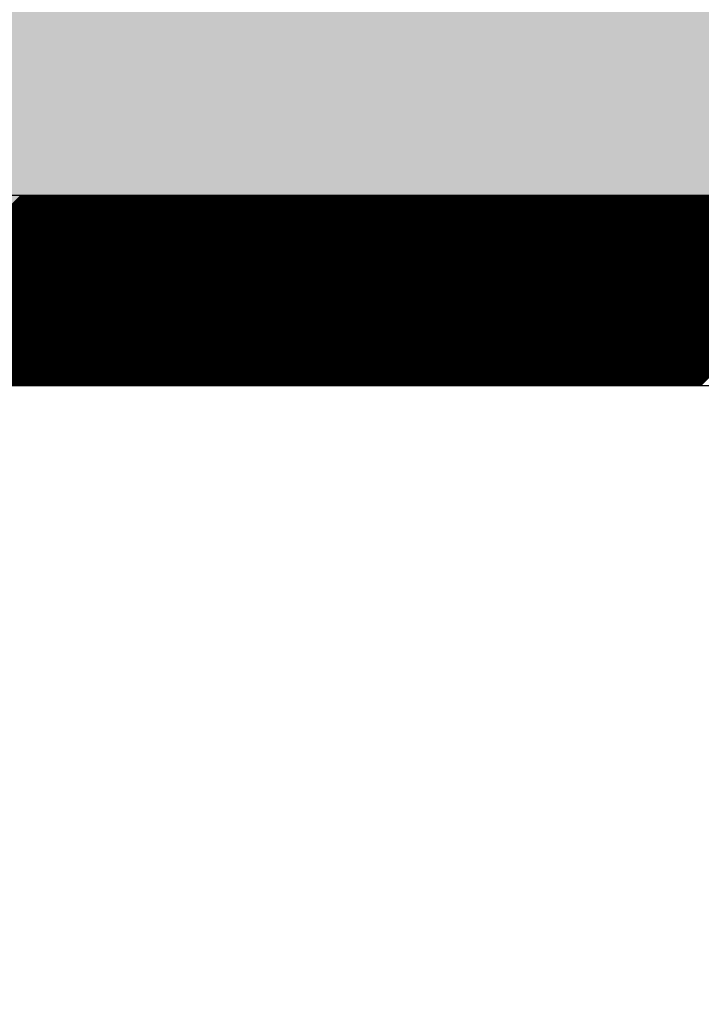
# Model space of a CAD drawing. Extents: x 3940905 to 4145695, y 925352 to 1109797.
# Tile 483 of 656: x 4007569 to 4007658, y 1099017 to 1099146. Entities that reach past the tile are written whole.
import ezdxf

# ---------------------------------------------------------------- set-up
doc = ezdxf.new("R2010")
doc.units = 0
doc.header["$LTSCALE"] = 750
doc.header["$MEASUREMENT"] = 0
doc.layers.get('0').update_dxf_attribs({"linetype": 'CONTINUOUS', "lineweight": 0})
doc.layers.add('CKD Equipments', color=252, linetype='CONTINUOUS', lineweight=0)
doc.layers.add('COLUMN', color=1, linetype='CONTINUOUS', lineweight=9)

# ---------------------------------------------------------------- blocks, each defined once
blk = doc.blocks.new('COLUMN')
at = {"layer": 'COLUMN'}
h = blk.add_hatch(color=1, dxfattribs=at)
h.dxf.hatch_style = 1
h.paths.add_polyline_path([(2683498.96, 965771.06), (2684447.96, 965771.06), (2684447.96, 965331.06), (2683498.96, 965331.06)])
h.paths.add_polyline_path([(2684237.96, 970191.06), (2683498.96, 970191.06), (2683498.96, 969191.06), (2684237.96, 969191.06)])
h.paths.add_polyline_path([(2687442.96, 969266.06), (2687037.96, 969266.06), (2687037.96, 970031.06), (2687442.96, 970031.06)])
h.paths.add_polyline_path([(2687107.96, 972041.45), (2687643.96, 972041.45), (2687643.96, 971756.06), (2687107.96, 971756.06)])
h.paths.add_polyline_path([(2683498.96, 973491.06), (2684407.96, 973491.06), (2684407.96, 973041.06), (2683498.96, 973041.06)])
h.paths.add_polyline_path([(2683648.96, 975761.06), (2683977.96, 975761.06), (2683977.96, 975211.06), (2683648.96, 975211.06)])
h.paths.add_polyline_path([(2686977.96, 975811.06), (2687727.96, 975811.06), (2687727.96, 975476.06), (2686977.96, 975476.06)])
h.paths.add_polyline_path([(2689868.96, 975851.06), (2689027.96, 975851.06), (2689027.96, 975556.06), (2689868.96, 975556.06)])
h.paths.add_polyline_path([(2686977.96, 973346.06), (2687643.96, 973346.06), (2687643.96, 973116.06), (2686977.96, 973116.06)])
h.paths.add_polyline_path([(2683823.96, 977646.06), (2684028.96, 977646.06), (2684028.96, 977211.06), (2683823.96, 977211.06)])
h.paths.add_polyline_path([(2683823.96, 979911.06), (2684103.96, 979911.06), (2684103.96, 980241.06), (2683823.96, 980241.06)])
h.paths.add_polyline_path([(2687803.96, 979891.06), (2688003.96, 979891.06), (2688003.96, 980241.06), (2687803.96, 980241.06)])
h.paths.add_polyline_path([(2691583.96, 979836.06), (2692013.96, 979836.06), (2692013.96, 980241.06), (2691583.96, 980241.06)])
h.paths.add_polyline_path([(2691695.96, 977346.06), (2692013.96, 977346.06), (2692013.96, 976786.06), (2691695.96, 976786.06)])
h.paths.add_polyline_path([(2687442.96, 965841.06), (2686812.96, 965841.06), (2686812.96, 965401.06), (2687442.96, 965401.06)])
h.paths.add_polyline_path([(2687467.96, 963421.06), (2686702.96, 963421.06), (2686702.96, 962976.06), (2687467.96, 962976.06)])
h.paths.add_polyline_path([(2684167.96, 963191.06), (2683398.96, 963191.06), (2683398.96, 962446.06), (2684167.96, 962446.06)])
h.paths.add_polyline_path([(2684447.96, 958916.06), (2683398.96, 958916.06), (2683398.96, 959356.06), (2684447.96, 959356.06)])
h.paths.add_polyline_path([(2684447.96, 957356.06), (2683413.96, 957356.06), (2683413.96, 956916.06), (2684447.96, 956916.06)])
h.paths.add_polyline_path([(2687457.96, 957436.06), (2686707.96, 957436.06), (2686707.96, 956996.06), (2687457.96, 956996.06)])
h.paths.add_polyline_path([(2687452.96, 959516.06), (2686692.96, 959516.06), (2686692.96, 959086.06), (2687452.96, 959086.06)])
h.paths.add_polyline_path([(2683413.96, 953326.06), (2684312.96, 953326.06), (2684312.96, 953776.06), (2683413.96, 953776.06)])
h.paths.add_polyline_path([(2683293.96, 952396.06), (2683767.96, 952396.06), (2683767.96, 951976.06), (2683293.96, 951976.06)])
h.paths.add_polyline_path([(2682463.96, 977841.06), (2681833.96, 977841.06), (2681833.96, 977051.06), (2682463.96, 977051.06)])
at = {"color": 2}
blk.add_lwpolyline([(2682463.96, 977841.06), (2681833.96, 977841.06), (2681833.96, 977051.06), (2682463.96, 977051.06)], close=True, dxfattribs=at)
at = {"layer": 'COLUMN', "color": 1}
blk.add_lwpolyline([(2682463.96, 977841.06), (2681833.96, 977841.06), (2681833.96, 977051.06), (2682463.96, 977051.06)], close=True, dxfattribs=at)

msp = doc.modelspace()

# ---------------------------------------------------------------- linework, layer by layer
at = {"layer": 'CKD Equipments', "lineweight": -2, "ltscale": 0.2}
for p, q in [((4007876.17, 1099123.33), (4007211.17, 1099123.33)), ((4007876.17, 1099123.33), (4007211.17, 1099123.33)), ((4007851.17, 1099098.33), (4007236.17, 1099098.33))]:
    msp.add_line(p, q, dxfattribs=at)
at = {"layer": 'CKD Equipments', "color": 43, "linetype": 'Continuous', "lineweight": -2, "ltscale": 0.2}
for p, q in [((4007544.17, 1099098.33), (4007569.17, 1099123.33)), ((4007544.35, 1099098.33), (4007569.35, 1099123.33)), ((4007544.52, 1099098.33), (4007569.52, 1099123.33)), ((4007544.7, 1099098.33), (4007569.7, 1099123.33)), ((4007544.88, 1099098.33), (4007569.88, 1099123.33)), ((4007545.05, 1099098.33), (4007570.05, 1099123.33)), ((4007545.23, 1099098.33), (4007570.23, 1099123.33)), ((4007545.41, 1099098.33), (4007570.41, 1099123.33)), ((4007545.58, 1099098.33), (4007570.58, 1099123.33)), ((4007545.76, 1099098.33), (4007570.76, 1099123.33)), ((4007545.94, 1099098.33), (4007570.94, 1099123.33)), ((4007546.11, 1099098.33), (4007571.11, 1099123.33)), ((4007546.29, 1099098.33), (4007571.29, 1099123.33)), ((4007546.47, 1099098.33), (4007571.47, 1099123.33)), ((4007546.64, 1099098.33), (4007571.64, 1099123.33)), ((4007546.82, 1099098.33), (4007571.82, 1099123.33)), ((4007547, 1099098.33), (4007572, 1099123.33)), ((4007547.17, 1099098.33), (4007572.17, 1099123.33)), ((4007547.35, 1099098.33), (4007572.35, 1099123.33)), ((4007547.53, 1099098.33), (4007572.53, 1099123.33)), ((4007547.7, 1099098.33), (4007572.7, 1099123.33)), ((4007547.88, 1099098.33), (4007572.88, 1099123.33)), ((4007548.06, 1099098.33), (4007573.06, 1099123.33)), ((4007548.23, 1099098.33), (4007573.23, 1099123.33)), ((4007548.41, 1099098.33), (4007573.41, 1099123.33)), ((4007548.59, 1099098.33), (4007573.59, 1099123.33)), ((4007548.76, 1099098.33), (4007573.76, 1099123.33)), ((4007548.94, 1099098.33), (4007573.94, 1099123.33)), ((4007549.12, 1099098.33), (4007574.12, 1099123.33)), ((4007549.3, 1099098.33), (4007574.3, 1099123.33)), ((4007549.47, 1099098.33), (4007574.47, 1099123.33)), ((4007549.65, 1099098.33), (4007574.65, 1099123.33)), ((4007549.83, 1099098.33), (4007574.83, 1099123.33)), ((4007550, 1099098.33), (4007575, 1099123.33)), ((4007550.18, 1099098.33), (4007575.18, 1099123.33)), ((4007550.36, 1099098.33), (4007575.36, 1099123.33)), ((4007550.53, 1099098.33), (4007575.53, 1099123.33)), ((4007550.71, 1099098.33), (4007575.71, 1099123.33)), ((4007550.89, 1099098.33), (4007575.89, 1099123.33)), ((4007551.06, 1099098.33), (4007576.06, 1099123.33)), ((4007551.24, 1099098.33), (4007576.24, 1099123.33)), ((4007551.42, 1099098.33), (4007576.42, 1099123.33)), ((4007551.59, 1099098.33), (4007576.59, 1099123.33)), ((4007551.77, 1099098.33), (4007576.77, 1099123.33)), ((4007551.95, 1099098.33), (4007576.95, 1099123.33)), ((4007552.12, 1099098.33), (4007577.12, 1099123.33)), ((4007552.3, 1099098.33), (4007577.3, 1099123.33)), ((4007552.48, 1099098.33), (4007577.48, 1099123.33)), ((4007552.65, 1099098.33), (4007577.65, 1099123.33)), ((4007552.83, 1099098.33), (4007577.83, 1099123.33)), ((4007553.01, 1099098.33), (4007578.01, 1099123.33)), ((4007553.18, 1099098.33), (4007578.18, 1099123.33)), ((4007553.36, 1099098.33), (4007578.36, 1099123.33)), ((4007553.54, 1099098.33), (4007578.54, 1099123.33)), ((4007553.71, 1099098.33), (4007578.71, 1099123.33)), ((4007553.89, 1099098.33), (4007578.89, 1099123.33)), ((4007554.07, 1099098.33), (4007579.07, 1099123.33)), ((4007554.24, 1099098.33), (4007579.24, 1099123.33)), ((4007554.42, 1099098.33), (4007579.42, 1099123.33)), ((4007554.6, 1099098.33), (4007579.6, 1099123.33)), ((4007554.78, 1099098.33), (4007579.78, 1099123.33)), ((4007554.95, 1099098.33), (4007579.95, 1099123.33)), ((4007555.13, 1099098.33), (4007580.13, 1099123.33)), ((4007555.31, 1099098.33), (4007580.31, 1099123.33)), ((4007555.48, 1099098.33), (4007580.48, 1099123.33)), ((4007555.66, 1099098.33), (4007580.66, 1099123.33)), ((4007555.84, 1099098.33), (4007580.84, 1099123.33)), ((4007556.01, 1099098.33), (4007581.01, 1099123.33)), ((4007556.19, 1099098.33), (4007581.19, 1099123.33)), ((4007556.37, 1099098.33), (4007581.37, 1099123.33)), ((4007556.54, 1099098.33), (4007581.54, 1099123.33)), ((4007556.72, 1099098.33), (4007581.72, 1099123.33)), ((4007556.9, 1099098.33), (4007581.9, 1099123.33)), ((4007557.07, 1099098.33), (4007582.07, 1099123.33)), ((4007557.25, 1099098.33), (4007582.25, 1099123.33)), ((4007557.43, 1099098.33), (4007582.43, 1099123.33)), ((4007557.6, 1099098.33), (4007582.6, 1099123.33)), ((4007557.78, 1099098.33), (4007582.78, 1099123.33)), ((4007557.96, 1099098.33), (4007582.96, 1099123.33)), ((4007558.13, 1099098.33), (4007583.13, 1099123.33)), ((4007558.31, 1099098.33), (4007583.31, 1099123.33)), ((4007558.49, 1099098.33), (4007583.49, 1099123.33)), ((4007558.66, 1099098.33), (4007583.66, 1099123.33)), ((4007558.84, 1099098.33), (4007583.84, 1099123.33)), ((4007559.02, 1099098.33), (4007584.02, 1099123.33)), ((4007559.19, 1099098.33), (4007584.19, 1099123.33)), ((4007559.37, 1099098.33), (4007584.37, 1099123.33)), ((4007559.55, 1099098.33), (4007584.55, 1099123.33)), ((4007559.73, 1099098.33), (4007584.73, 1099123.33)), ((4007559.9, 1099098.33), (4007584.9, 1099123.33)), ((4007560.08, 1099098.33), (4007585.08, 1099123.33)), ((4007560.26, 1099098.33), (4007585.26, 1099123.33)), ((4007560.43, 1099098.33), (4007585.43, 1099123.33)), ((4007560.61, 1099098.33), (4007585.61, 1099123.33)), ((4007560.79, 1099098.33), (4007585.79, 1099123.33)), ((4007560.96, 1099098.33), (4007585.96, 1099123.33)), ((4007561.14, 1099098.33), (4007586.14, 1099123.33)), ((4007561.32, 1099098.33), (4007586.32, 1099123.33)), ((4007561.49, 1099098.33), (4007586.49, 1099123.33)), ((4007561.67, 1099098.33), (4007586.67, 1099123.33)), ((4007561.85, 1099098.33), (4007586.85, 1099123.33)), ((4007562.02, 1099098.33), (4007587.02, 1099123.33)), ((4007562.2, 1099098.33), (4007587.2, 1099123.33)), ((4007562.38, 1099098.33), (4007587.38, 1099123.33)), ((4007562.55, 1099098.33), (4007587.55, 1099123.33)), ((4007562.73, 1099098.33), (4007587.73, 1099123.33)), ((4007562.91, 1099098.33), (4007587.91, 1099123.33)), ((4007563.08, 1099098.33), (4007588.08, 1099123.33)), ((4007563.26, 1099098.33), (4007588.26, 1099123.33)), ((4007563.44, 1099098.33), (4007588.44, 1099123.33)), ((4007563.61, 1099098.33), (4007588.61, 1099123.33)), ((4007563.79, 1099098.33), (4007588.79, 1099123.33)), ((4007563.97, 1099098.33), (4007588.97, 1099123.33)), ((4007564.14, 1099098.33), (4007589.14, 1099123.33)), ((4007564.32, 1099098.33), (4007589.32, 1099123.33)), ((4007564.5, 1099098.33), (4007589.5, 1099123.33)), ((4007564.67, 1099098.33), (4007589.67, 1099123.33)), ((4007564.85, 1099098.33), (4007589.85, 1099123.33)), ((4007565.03, 1099098.33), (4007590.03, 1099123.33)), ((4007565.21, 1099098.33), (4007590.21, 1099123.33)), ((4007565.38, 1099098.33), (4007590.38, 1099123.33)), ((4007565.56, 1099098.33), (4007590.56, 1099123.33)), ((4007565.74, 1099098.33), (4007590.74, 1099123.33)), ((4007565.91, 1099098.33), (4007590.91, 1099123.33)), ((4007566.09, 1099098.33), (4007591.09, 1099123.33)), ((4007566.27, 1099098.33), (4007591.27, 1099123.33)), ((4007566.44, 1099098.33), (4007591.44, 1099123.33)), ((4007566.62, 1099098.33), (4007591.62, 1099123.33)), ((4007566.8, 1099098.33), (4007591.8, 1099123.33)), ((4007566.97, 1099098.33), (4007591.97, 1099123.33)), ((4007567.15, 1099098.33), (4007592.15, 1099123.33)), ((4007567.33, 1099098.33), (4007592.33, 1099123.33)), ((4007567.5, 1099098.33), (4007592.5, 1099123.33)), ((4007567.68, 1099098.33), (4007592.68, 1099123.33)), ((4007567.86, 1099098.33), (4007592.86, 1099123.33)), ((4007568.03, 1099098.33), (4007593.03, 1099123.33)), ((4007568.21, 1099098.33), (4007593.21, 1099123.33)), ((4007568.39, 1099098.33), (4007593.39, 1099123.33)), ((4007568.56, 1099098.33), (4007593.56, 1099123.33)), ((4007568.74, 1099098.33), (4007593.74, 1099123.33)), ((4007568.92, 1099098.33), (4007593.92, 1099123.33)), ((4007569.09, 1099098.33), (4007594.09, 1099123.33)), ((4007569.27, 1099098.33), (4007594.27, 1099123.33)), ((4007569.45, 1099098.33), (4007594.45, 1099123.33)), ((4007569.62, 1099098.33), (4007594.62, 1099123.33)), ((4007569.8, 1099098.33), (4007594.8, 1099123.33)), ((4007569.98, 1099098.33), (4007594.98, 1099123.33)), ((4007570.15, 1099098.33), (4007595.15, 1099123.33)), ((4007570.33, 1099098.33), (4007595.33, 1099123.33)), ((4007570.51, 1099098.33), (4007595.51, 1099123.33)), ((4007570.69, 1099098.33), (4007595.69, 1099123.33)), ((4007570.86, 1099098.33), (4007595.86, 1099123.33)), ((4007571.04, 1099098.33), (4007596.04, 1099123.33)), ((4007571.22, 1099098.33), (4007596.22, 1099123.33)), ((4007571.39, 1099098.33), (4007596.39, 1099123.33)), ((4007571.57, 1099098.33), (4007596.57, 1099123.33)), ((4007571.75, 1099098.33), (4007596.75, 1099123.33)), ((4007571.92, 1099098.33), (4007596.92, 1099123.33)), ((4007572.1, 1099098.33), (4007597.1, 1099123.33)), ((4007572.28, 1099098.33), (4007597.28, 1099123.33)), ((4007572.45, 1099098.33), (4007597.45, 1099123.33)), ((4007572.63, 1099098.33), (4007597.63, 1099123.33)), ((4007572.81, 1099098.33), (4007597.81, 1099123.33)), ((4007572.98, 1099098.33), (4007597.98, 1099123.33)), ((4007573.16, 1099098.33), (4007598.16, 1099123.33)), ((4007573.34, 1099098.33), (4007598.34, 1099123.33)), ((4007573.51, 1099098.33), (4007598.51, 1099123.33)), ((4007573.69, 1099098.33), (4007598.69, 1099123.33)), ((4007573.87, 1099098.33), (4007598.87, 1099123.33)), ((4007574.04, 1099098.33), (4007599.04, 1099123.33)), ((4007574.22, 1099098.33), (4007599.22, 1099123.33)), ((4007574.4, 1099098.33), (4007599.4, 1099123.33)), ((4007574.57, 1099098.33), (4007599.57, 1099123.33)), ((4007574.75, 1099098.33), (4007599.75, 1099123.33)), ((4007574.93, 1099098.33), (4007599.93, 1099123.33)), ((4007575.1, 1099098.33), (4007600.1, 1099123.33)), ((4007575.28, 1099098.33), (4007600.28, 1099123.33)), ((4007575.46, 1099098.33), (4007600.46, 1099123.33)), ((4007575.63, 1099098.33), (4007600.63, 1099123.33)), ((4007575.81, 1099098.33), (4007600.81, 1099123.33)), ((4007575.99, 1099098.33), (4007600.99, 1099123.33)), ((4007576.17, 1099098.33), (4007601.17, 1099123.33)), ((4007576.34, 1099098.33), (4007601.34, 1099123.33)), ((4007576.52, 1099098.33), (4007601.52, 1099123.33)), ((4007576.7, 1099098.33), (4007601.7, 1099123.33)), ((4007576.87, 1099098.33), (4007601.87, 1099123.33)), ((4007577.05, 1099098.33), (4007602.05, 1099123.33)), ((4007577.23, 1099098.33), (4007602.23, 1099123.33)), ((4007577.4, 1099098.33), (4007602.4, 1099123.33)), ((4007577.58, 1099098.33), (4007602.58, 1099123.33)), ((4007577.76, 1099098.33), (4007602.76, 1099123.33)), ((4007577.93, 1099098.33), (4007602.93, 1099123.33)), ((4007578.11, 1099098.33), (4007603.11, 1099123.33)), ((4007578.29, 1099098.33), (4007603.29, 1099123.33)), ((4007578.46, 1099098.33), (4007603.46, 1099123.33)), ((4007578.64, 1099098.33), (4007603.64, 1099123.33)), ((4007578.82, 1099098.33), (4007603.82, 1099123.33)), ((4007578.99, 1099098.33), (4007603.99, 1099123.33)), ((4007579.17, 1099098.33), (4007604.17, 1099123.33)), ((4007579.35, 1099098.33), (4007604.35, 1099123.33)), ((4007579.52, 1099098.33), (4007604.52, 1099123.33)), ((4007579.7, 1099098.33), (4007604.7, 1099123.33)), ((4007579.88, 1099098.33), (4007604.88, 1099123.33)), ((4007580.05, 1099098.33), (4007605.05, 1099123.33)), ((4007580.23, 1099098.33), (4007605.23, 1099123.33)), ((4007580.41, 1099098.33), (4007605.41, 1099123.33)), ((4007580.58, 1099098.33), (4007605.58, 1099123.33)), ((4007580.76, 1099098.33), (4007605.76, 1099123.33)), ((4007580.94, 1099098.33), (4007605.94, 1099123.33)), ((4007581.12, 1099098.33), (4007606.12, 1099123.33)), ((4007581.29, 1099098.33), (4007606.29, 1099123.33)), ((4007581.47, 1099098.33), (4007606.47, 1099123.33)), ((4007581.65, 1099098.33), (4007606.65, 1099123.33)), ((4007581.82, 1099098.33), (4007606.82, 1099123.33)), ((4007582, 1099098.33), (4007607, 1099123.33)), ((4007582.18, 1099098.33), (4007607.18, 1099123.33)), ((4007582.35, 1099098.33), (4007607.35, 1099123.33)), ((4007582.53, 1099098.33), (4007607.53, 1099123.33)), ((4007582.71, 1099098.33), (4007607.71, 1099123.33)), ((4007582.88, 1099098.33), (4007607.88, 1099123.33)), ((4007583.06, 1099098.33), (4007608.06, 1099123.33)), ((4007583.24, 1099098.33), (4007608.24, 1099123.33)), ((4007583.41, 1099098.33), (4007608.41, 1099123.33)), ((4007583.59, 1099098.33), (4007608.59, 1099123.33)), ((4007583.77, 1099098.33), (4007608.77, 1099123.33)), ((4007583.94, 1099098.33), (4007608.94, 1099123.33)), ((4007584.12, 1099098.33), (4007609.12, 1099123.33)), ((4007584.3, 1099098.33), (4007609.3, 1099123.33)), ((4007584.47, 1099098.33), (4007609.47, 1099123.33)), ((4007584.65, 1099098.33), (4007609.65, 1099123.33)), ((4007584.83, 1099098.33), (4007609.83, 1099123.33)), ((4007585, 1099098.33), (4007610, 1099123.33)), ((4007585.18, 1099098.33), (4007610.18, 1099123.33)), ((4007585.36, 1099098.33), (4007610.36, 1099123.33)), ((4007585.53, 1099098.33), (4007610.53, 1099123.33)), ((4007585.71, 1099098.33), (4007610.71, 1099123.33)), ((4007585.89, 1099098.33), (4007610.89, 1099123.33)), ((4007586.06, 1099098.33), (4007611.06, 1099123.33)), ((4007586.24, 1099098.33), (4007611.24, 1099123.33)), ((4007586.42, 1099098.33), (4007611.42, 1099123.33)), ((4007586.6, 1099098.33), (4007611.6, 1099123.33)), ((4007586.77, 1099098.33), (4007611.77, 1099123.33)), ((4007586.95, 1099098.33), (4007611.95, 1099123.33)), ((4007587.13, 1099098.33), (4007612.13, 1099123.33)), ((4007587.3, 1099098.33), (4007612.3, 1099123.33)), ((4007587.48, 1099098.33), (4007612.48, 1099123.33)), ((4007587.66, 1099098.33), (4007612.66, 1099123.33)), ((4007587.83, 1099098.33), (4007612.83, 1099123.33)), ((4007588.01, 1099098.33), (4007613.01, 1099123.33)), ((4007588.19, 1099098.33), (4007613.19, 1099123.33)), ((4007588.36, 1099098.33), (4007613.36, 1099123.33)), ((4007588.54, 1099098.33), (4007613.54, 1099123.33)), ((4007588.72, 1099098.33), (4007613.72, 1099123.33)), ((4007588.89, 1099098.33), (4007613.89, 1099123.33)), ((4007589.07, 1099098.33), (4007614.07, 1099123.33)), ((4007589.25, 1099098.33), (4007614.25, 1099123.33)), ((4007589.42, 1099098.33), (4007614.42, 1099123.33)), ((4007589.6, 1099098.33), (4007614.6, 1099123.33)), ((4007589.78, 1099098.33), (4007614.78, 1099123.33)), ((4007589.95, 1099098.33), (4007614.95, 1099123.33)), ((4007590.13, 1099098.33), (4007615.13, 1099123.33)), ((4007590.31, 1099098.33), (4007615.31, 1099123.33)), ((4007590.48, 1099098.33), (4007615.48, 1099123.33)), ((4007590.66, 1099098.33), (4007615.66, 1099123.33)), ((4007590.84, 1099098.33), (4007615.84, 1099123.33)), ((4007591.01, 1099098.33), (4007616.01, 1099123.33)), ((4007591.19, 1099098.33), (4007616.19, 1099123.33)), ((4007591.37, 1099098.33), (4007616.37, 1099123.33)), ((4007591.54, 1099098.33), (4007616.54, 1099123.33)), ((4007591.72, 1099098.33), (4007616.72, 1099123.33)), ((4007591.9, 1099098.33), (4007616.9, 1099123.33)), ((4007592.08, 1099098.33), (4007617.08, 1099123.33)), ((4007592.25, 1099098.33), (4007617.25, 1099123.33)), ((4007592.43, 1099098.33), (4007617.43, 1099123.33)), ((4007592.61, 1099098.33), (4007617.61, 1099123.33)), ((4007592.78, 1099098.33), (4007617.78, 1099123.33)), ((4007592.96, 1099098.33), (4007617.96, 1099123.33)), ((4007593.14, 1099098.33), (4007618.14, 1099123.33)), ((4007593.31, 1099098.33), (4007618.31, 1099123.33)), ((4007593.49, 1099098.33), (4007618.49, 1099123.33)), ((4007593.67, 1099098.33), (4007618.67, 1099123.33)), ((4007593.84, 1099098.33), (4007618.84, 1099123.33)), ((4007594.02, 1099098.33), (4007619.02, 1099123.33)), ((4007594.2, 1099098.33), (4007619.2, 1099123.33)), ((4007594.37, 1099098.33), (4007619.37, 1099123.33)), ((4007594.55, 1099098.33), (4007619.55, 1099123.33)), ((4007594.73, 1099098.33), (4007619.73, 1099123.33)), ((4007594.9, 1099098.33), (4007619.9, 1099123.33)), ((4007595.08, 1099098.33), (4007620.08, 1099123.33)), ((4007595.26, 1099098.33), (4007620.26, 1099123.33)), ((4007595.43, 1099098.33), (4007620.43, 1099123.33)), ((4007595.61, 1099098.33), (4007620.61, 1099123.33)), ((4007595.79, 1099098.33), (4007620.79, 1099123.33)), ((4007595.96, 1099098.33), (4007620.96, 1099123.33)), ((4007596.14, 1099098.33), (4007621.14, 1099123.33)), ((4007596.32, 1099098.33), (4007621.32, 1099123.33)), ((4007596.49, 1099098.33), (4007621.49, 1099123.33)), ((4007596.67, 1099098.33), (4007621.67, 1099123.33)), ((4007596.85, 1099098.33), (4007621.85, 1099123.33)), ((4007597.02, 1099098.33), (4007622.02, 1099123.33)), ((4007597.2, 1099098.33), (4007622.2, 1099123.33)), ((4007597.38, 1099098.33), (4007622.38, 1099123.33)), ((4007597.56, 1099098.33), (4007622.56, 1099123.33)), ((4007597.73, 1099098.33), (4007622.73, 1099123.33)), ((4007597.91, 1099098.33), (4007622.91, 1099123.33)), ((4007598.09, 1099098.33), (4007623.09, 1099123.33)), ((4007598.26, 1099098.33), (4007623.26, 1099123.33)), ((4007598.44, 1099098.33), (4007623.44, 1099123.33)), ((4007598.62, 1099098.33), (4007623.62, 1099123.33)), ((4007598.79, 1099098.33), (4007623.79, 1099123.33)), ((4007598.97, 1099098.33), (4007623.97, 1099123.33)), ((4007599.15, 1099098.33), (4007624.15, 1099123.33)), ((4007599.32, 1099098.33), (4007624.32, 1099123.33)), ((4007599.5, 1099098.33), (4007624.5, 1099123.33)), ((4007599.68, 1099098.33), (4007624.68, 1099123.33)), ((4007599.85, 1099098.33), (4007624.85, 1099123.33)), ((4007600.03, 1099098.33), (4007625.03, 1099123.33)), ((4007600.21, 1099098.33), (4007625.21, 1099123.33)), ((4007600.38, 1099098.33), (4007625.38, 1099123.33)), ((4007600.56, 1099098.33), (4007625.56, 1099123.33)), ((4007600.74, 1099098.33), (4007625.74, 1099123.33)), ((4007600.91, 1099098.33), (4007625.91, 1099123.33)), ((4007601.09, 1099098.33), (4007626.09, 1099123.33)), ((4007601.27, 1099098.33), (4007626.27, 1099123.33)), ((4007601.44, 1099098.33), (4007626.44, 1099123.33)), ((4007601.62, 1099098.33), (4007626.62, 1099123.33)), ((4007601.8, 1099098.33), (4007626.8, 1099123.33)), ((4007601.97, 1099098.33), (4007626.97, 1099123.33)), ((4007602.15, 1099098.33), (4007627.15, 1099123.33)), ((4007602.33, 1099098.33), (4007627.33, 1099123.33)), ((4007602.5, 1099098.33), (4007627.5, 1099123.33)), ((4007602.68, 1099098.33), (4007627.68, 1099123.33)), ((4007602.86, 1099098.33), (4007627.86, 1099123.33)), ((4007603.04, 1099098.33), (4007628.04, 1099123.33)), ((4007603.21, 1099098.33), (4007628.21, 1099123.33)), ((4007603.39, 1099098.33), (4007628.39, 1099123.33)), ((4007603.57, 1099098.33), (4007628.57, 1099123.33)), ((4007603.74, 1099098.33), (4007628.74, 1099123.33)), ((4007603.92, 1099098.33), (4007628.92, 1099123.33)), ((4007604.1, 1099098.33), (4007629.1, 1099123.33)), ((4007604.27, 1099098.33), (4007629.27, 1099123.33)), ((4007604.45, 1099098.33), (4007629.45, 1099123.33)), ((4007604.63, 1099098.33), (4007629.63, 1099123.33)), ((4007604.8, 1099098.33), (4007629.8, 1099123.33)), ((4007604.98, 1099098.33), (4007629.98, 1099123.33)), ((4007605.16, 1099098.33), (4007630.16, 1099123.33)), ((4007605.33, 1099098.33), (4007630.33, 1099123.33)), ((4007605.51, 1099098.33), (4007630.51, 1099123.33)), ((4007605.69, 1099098.33), (4007630.69, 1099123.33)), ((4007605.86, 1099098.33), (4007630.86, 1099123.33)), ((4007606.04, 1099098.33), (4007631.04, 1099123.33)), ((4007606.22, 1099098.33), (4007631.22, 1099123.33)), ((4007606.39, 1099098.33), (4007631.39, 1099123.33)), ((4007606.57, 1099098.33), (4007631.57, 1099123.33)), ((4007606.75, 1099098.33), (4007631.75, 1099123.33)), ((4007606.92, 1099098.33), (4007631.92, 1099123.33)), ((4007607.1, 1099098.33), (4007632.1, 1099123.33)), ((4007607.28, 1099098.33), (4007632.28, 1099123.33)), ((4007607.45, 1099098.33), (4007632.45, 1099123.33)), ((4007607.63, 1099098.33), (4007632.63, 1099123.33)), ((4007607.81, 1099098.33), (4007632.81, 1099123.33)), ((4007607.99, 1099098.33), (4007632.99, 1099123.33)), ((4007608.16, 1099098.33), (4007633.16, 1099123.33)), ((4007608.34, 1099098.33), (4007633.34, 1099123.33)), ((4007608.52, 1099098.33), (4007633.52, 1099123.33)), ((4007608.69, 1099098.33), (4007633.69, 1099123.33)), ((4007608.87, 1099098.33), (4007633.87, 1099123.33)), ((4007609.05, 1099098.33), (4007634.05, 1099123.33)), ((4007609.22, 1099098.33), (4007634.22, 1099123.33)), ((4007609.4, 1099098.33), (4007634.4, 1099123.33)), ((4007609.58, 1099098.33), (4007634.58, 1099123.33)), ((4007609.75, 1099098.33), (4007634.75, 1099123.33)), ((4007609.93, 1099098.33), (4007634.93, 1099123.33)), ((4007610.11, 1099098.33), (4007635.11, 1099123.33)), ((4007610.28, 1099098.33), (4007635.28, 1099123.33)), ((4007610.46, 1099098.33), (4007635.46, 1099123.33)), ((4007610.64, 1099098.33), (4007635.64, 1099123.33)), ((4007610.81, 1099098.33), (4007635.81, 1099123.33)), ((4007610.99, 1099098.33), (4007635.99, 1099123.33)), ((4007611.17, 1099098.33), (4007636.17, 1099123.33)), ((4007611.34, 1099098.33), (4007636.34, 1099123.33)), ((4007611.52, 1099098.33), (4007636.52, 1099123.33)), ((4007611.7, 1099098.33), (4007636.7, 1099123.33)), ((4007611.87, 1099098.33), (4007636.87, 1099123.33)), ((4007612.05, 1099098.33), (4007637.05, 1099123.33)), ((4007612.23, 1099098.33), (4007637.23, 1099123.33)), ((4007612.4, 1099098.33), (4007637.4, 1099123.33)), ((4007612.58, 1099098.33), (4007637.58, 1099123.33)), ((4007612.76, 1099098.33), (4007637.76, 1099123.33)), ((4007612.93, 1099098.33), (4007637.93, 1099123.33)), ((4007613.11, 1099098.33), (4007638.11, 1099123.33)), ((4007613.29, 1099098.33), (4007638.29, 1099123.33)), ((4007613.47, 1099098.33), (4007638.47, 1099123.33)), ((4007613.64, 1099098.33), (4007638.64, 1099123.33)), ((4007613.82, 1099098.33), (4007638.82, 1099123.33)), ((4007614, 1099098.33), (4007639, 1099123.33)), ((4007614.17, 1099098.33), (4007639.17, 1099123.33)), ((4007614.35, 1099098.33), (4007639.35, 1099123.33)), ((4007614.53, 1099098.33), (4007639.53, 1099123.33)), ((4007614.7, 1099098.33), (4007639.7, 1099123.33)), ((4007614.88, 1099098.33), (4007639.88, 1099123.33)), ((4007615.06, 1099098.33), (4007640.06, 1099123.33)), ((4007615.23, 1099098.33), (4007640.23, 1099123.33)), ((4007615.41, 1099098.33), (4007640.41, 1099123.33)), ((4007615.59, 1099098.33), (4007640.59, 1099123.33)), ((4007615.76, 1099098.33), (4007640.76, 1099123.33)), ((4007615.94, 1099098.33), (4007640.94, 1099123.33)), ((4007616.12, 1099098.33), (4007641.12, 1099123.33)), ((4007616.29, 1099098.33), (4007641.29, 1099123.33)), ((4007616.47, 1099098.33), (4007641.47, 1099123.33)), ((4007616.65, 1099098.33), (4007641.65, 1099123.33)), ((4007616.82, 1099098.33), (4007641.82, 1099123.33)), ((4007617, 1099098.33), (4007642, 1099123.33)), ((4007617.18, 1099098.33), (4007642.18, 1099123.33)), ((4007617.35, 1099098.33), (4007642.35, 1099123.33)), ((4007617.53, 1099098.33), (4007642.53, 1099123.33)), ((4007617.71, 1099098.33), (4007642.71, 1099123.33)), ((4007617.88, 1099098.33), (4007642.88, 1099123.33)), ((4007618.06, 1099098.33), (4007643.06, 1099123.33)), ((4007618.24, 1099098.33), (4007643.24, 1099123.33)), ((4007618.41, 1099098.33), (4007643.41, 1099123.33)), ((4007618.59, 1099098.33), (4007643.59, 1099123.33)), ((4007618.77, 1099098.33), (4007643.77, 1099123.33)), ((4007618.95, 1099098.33), (4007643.95, 1099123.33)), ((4007619.12, 1099098.33), (4007644.12, 1099123.33)), ((4007619.3, 1099098.33), (4007644.3, 1099123.33)), ((4007619.48, 1099098.33), (4007644.48, 1099123.33)), ((4007619.65, 1099098.33), (4007644.65, 1099123.33)), ((4007619.83, 1099098.33), (4007644.83, 1099123.33)), ((4007620.01, 1099098.33), (4007645.01, 1099123.33)), ((4007620.18, 1099098.33), (4007645.18, 1099123.33)), ((4007620.36, 1099098.33), (4007645.36, 1099123.33)), ((4007620.54, 1099098.33), (4007645.54, 1099123.33)), ((4007620.71, 1099098.33), (4007645.71, 1099123.33)), ((4007620.89, 1099098.33), (4007645.89, 1099123.33)), ((4007621.07, 1099098.33), (4007646.07, 1099123.33)), ((4007621.24, 1099098.33), (4007646.24, 1099123.33)), ((4007621.42, 1099098.33), (4007646.42, 1099123.33)), ((4007621.6, 1099098.33), (4007646.6, 1099123.33)), ((4007621.77, 1099098.33), (4007646.77, 1099123.33)), ((4007621.95, 1099098.33), (4007646.95, 1099123.33)), ((4007622.13, 1099098.33), (4007647.13, 1099123.33)), ((4007622.3, 1099098.33), (4007647.3, 1099123.33)), ((4007622.48, 1099098.33), (4007647.48, 1099123.33)), ((4007622.66, 1099098.33), (4007647.66, 1099123.33)), ((4007622.83, 1099098.33), (4007647.83, 1099123.33)), ((4007623.01, 1099098.33), (4007648.01, 1099123.33)), ((4007623.19, 1099098.33), (4007648.19, 1099123.33)), ((4007623.36, 1099098.33), (4007648.36, 1099123.33)), ((4007623.54, 1099098.33), (4007648.54, 1099123.33)), ((4007623.72, 1099098.33), (4007648.72, 1099123.33)), ((4007623.89, 1099098.33), (4007648.89, 1099123.33)), ((4007624.07, 1099098.33), (4007649.07, 1099123.33)), ((4007624.25, 1099098.33), (4007649.25, 1099123.33)), ((4007624.43, 1099098.33), (4007649.43, 1099123.33)), ((4007624.6, 1099098.33), (4007649.6, 1099123.33)), ((4007624.78, 1099098.33), (4007649.78, 1099123.33)), ((4007624.96, 1099098.33), (4007649.96, 1099123.33)), ((4007625.13, 1099098.33), (4007650.13, 1099123.33)), ((4007625.31, 1099098.33), (4007650.31, 1099123.33)), ((4007625.49, 1099098.33), (4007650.49, 1099123.33)), ((4007625.66, 1099098.33), (4007650.66, 1099123.33)), ((4007625.84, 1099098.33), (4007650.84, 1099123.33)), ((4007626.02, 1099098.33), (4007651.02, 1099123.33)), ((4007626.19, 1099098.33), (4007651.19, 1099123.33)), ((4007626.37, 1099098.33), (4007651.37, 1099123.33)), ((4007626.55, 1099098.33), (4007651.55, 1099123.33)), ((4007626.72, 1099098.33), (4007651.72, 1099123.33)), ((4007626.9, 1099098.33), (4007651.9, 1099123.33)), ((4007627.08, 1099098.33), (4007652.08, 1099123.33)), ((4007627.25, 1099098.33), (4007652.25, 1099123.33)), ((4007627.43, 1099098.33), (4007652.43, 1099123.33)), ((4007627.61, 1099098.33), (4007652.61, 1099123.33)), ((4007627.78, 1099098.33), (4007652.78, 1099123.33)), ((4007627.96, 1099098.33), (4007652.96, 1099123.33)), ((4007628.14, 1099098.33), (4007653.14, 1099123.33)), ((4007628.31, 1099098.33), (4007653.31, 1099123.33)), ((4007628.49, 1099098.33), (4007653.49, 1099123.33)), ((4007628.67, 1099098.33), (4007653.67, 1099123.33)), ((4007628.84, 1099098.33), (4007653.84, 1099123.33)), ((4007629.02, 1099098.33), (4007654.02, 1099123.33)), ((4007629.2, 1099098.33), (4007654.2, 1099123.33)), ((4007629.38, 1099098.33), (4007654.38, 1099123.33)), ((4007629.55, 1099098.33), (4007654.55, 1099123.33)), ((4007629.73, 1099098.33), (4007654.73, 1099123.33)), ((4007629.91, 1099098.33), (4007654.91, 1099123.33)), ((4007630.08, 1099098.33), (4007655.08, 1099123.33)), ((4007630.26, 1099098.33), (4007655.26, 1099123.33)), ((4007630.44, 1099098.33), (4007655.44, 1099123.33)), ((4007630.61, 1099098.33), (4007655.61, 1099123.33)), ((4007630.79, 1099098.33), (4007655.79, 1099123.33)), ((4007630.97, 1099098.33), (4007655.97, 1099123.33)), ((4007631.14, 1099098.33), (4007656.14, 1099123.33)), ((4007631.32, 1099098.33), (4007656.32, 1099123.33)), ((4007631.5, 1099098.33), (4007656.5, 1099123.33)), ((4007631.67, 1099098.33), (4007656.67, 1099123.33)), ((4007631.85, 1099098.33), (4007656.85, 1099123.33)), ((4007632.03, 1099098.33), (4007657.03, 1099123.33)), ((4007632.2, 1099098.33), (4007657.2, 1099123.33)), ((4007632.38, 1099098.33), (4007657.38, 1099123.33)), ((4007632.56, 1099098.33), (4007657.56, 1099123.33)), ((4007632.73, 1099098.33), (4007657.73, 1099123.33)), ((4007632.91, 1099098.33), (4007657.91, 1099123.33)), ((4007633.09, 1099098.33), (4007658.09, 1099123.33)), ((4007633.26, 1099098.33), (4007658.26, 1099123.33)), ((4007633.44, 1099098.33), (4007658.44, 1099123.33)), ((4007633.62, 1099098.33), (4007658.62, 1099123.33)), ((4007633.79, 1099098.33), (4007658.79, 1099123.33)), ((4007633.97, 1099098.33), (4007658.97, 1099123.33)), ((4007634.15, 1099098.33), (4007659.15, 1099123.33)), ((4007634.32, 1099098.33), (4007659.32, 1099123.33)), ((4007634.5, 1099098.33), (4007659.5, 1099123.33)), ((4007634.68, 1099098.33), (4007659.68, 1099123.33)), ((4007634.86, 1099098.33), (4007659.86, 1099123.33)), ((4007635.03, 1099098.33), (4007660.03, 1099123.33)), ((4007635.21, 1099098.33), (4007660.21, 1099123.33)), ((4007635.39, 1099098.33), (4007660.39, 1099123.33)), ((4007635.56, 1099098.33), (4007660.56, 1099123.33)), ((4007635.74, 1099098.33), (4007660.74, 1099123.33)), ((4007635.92, 1099098.33), (4007660.92, 1099123.33)), ((4007636.09, 1099098.33), (4007661.09, 1099123.33)), ((4007636.27, 1099098.33), (4007661.27, 1099123.33)), ((4007636.45, 1099098.33), (4007661.45, 1099123.33)), ((4007636.62, 1099098.33), (4007661.62, 1099123.33)), ((4007636.8, 1099098.33), (4007661.8, 1099123.33)), ((4007636.98, 1099098.33), (4007661.98, 1099123.33)), ((4007637.15, 1099098.33), (4007662.15, 1099123.33)), ((4007637.33, 1099098.33), (4007662.33, 1099123.33)), ((4007637.51, 1099098.33), (4007662.51, 1099123.33)), ((4007637.68, 1099098.33), (4007662.68, 1099123.33)), ((4007637.86, 1099098.33), (4007662.86, 1099123.33)), ((4007638.04, 1099098.33), (4007663.04, 1099123.33)), ((4007638.21, 1099098.33), (4007663.21, 1099123.33)), ((4007638.39, 1099098.33), (4007663.39, 1099123.33)), ((4007638.57, 1099098.33), (4007663.57, 1099123.33)), ((4007638.74, 1099098.33), (4007663.74, 1099123.33)), ((4007638.92, 1099098.33), (4007663.92, 1099123.33)), ((4007639.1, 1099098.33), (4007664.1, 1099123.33)), ((4007639.27, 1099098.33), (4007664.27, 1099123.33)), ((4007639.45, 1099098.33), (4007664.45, 1099123.33)), ((4007639.63, 1099098.33), (4007664.63, 1099123.33)), ((4007639.8, 1099098.33), (4007664.8, 1099123.33)), ((4007639.98, 1099098.33), (4007664.98, 1099123.33)), ((4007640.16, 1099098.33), (4007665.16, 1099123.33)), ((4007640.34, 1099098.33), (4007665.34, 1099123.33)), ((4007640.51, 1099098.33), (4007665.51, 1099123.33)), ((4007640.69, 1099098.33), (4007665.69, 1099123.33)), ((4007640.87, 1099098.33), (4007665.87, 1099123.33)), ((4007641.04, 1099098.33), (4007666.04, 1099123.33)), ((4007641.22, 1099098.33), (4007666.22, 1099123.33)), ((4007641.4, 1099098.33), (4007666.4, 1099123.33)), ((4007641.57, 1099098.33), (4007666.57, 1099123.33)), ((4007641.75, 1099098.33), (4007666.75, 1099123.33)), ((4007641.93, 1099098.33), (4007666.93, 1099123.33)), ((4007642.1, 1099098.33), (4007667.1, 1099123.33)), ((4007642.28, 1099098.33), (4007667.28, 1099123.33)), ((4007642.46, 1099098.33), (4007667.46, 1099123.33)), ((4007642.63, 1099098.33), (4007667.63, 1099123.33)), ((4007642.81, 1099098.33), (4007667.81, 1099123.33)), ((4007642.99, 1099098.33), (4007667.99, 1099123.33)), ((4007643.16, 1099098.33), (4007668.16, 1099123.33)), ((4007643.34, 1099098.33), (4007668.34, 1099123.33)), ((4007643.52, 1099098.33), (4007668.52, 1099123.33)), ((4007643.69, 1099098.33), (4007668.69, 1099123.33)), ((4007643.87, 1099098.33), (4007668.87, 1099123.33)), ((4007644.05, 1099098.33), (4007669.05, 1099123.33)), ((4007644.22, 1099098.33), (4007669.22, 1099123.33)), ((4007644.4, 1099098.33), (4007669.4, 1099123.33)), ((4007644.58, 1099098.33), (4007669.58, 1099123.33)), ((4007644.75, 1099098.33), (4007669.75, 1099123.33)), ((4007644.93, 1099098.33), (4007669.93, 1099123.33)), ((4007645.11, 1099098.33), (4007670.11, 1099123.33)), ((4007645.28, 1099098.33), (4007670.28, 1099123.33)), ((4007645.46, 1099098.33), (4007670.46, 1099123.33)), ((4007645.64, 1099098.33), (4007670.64, 1099123.33)), ((4007645.82, 1099098.33), (4007670.82, 1099123.33)), ((4007645.99, 1099098.33), (4007670.99, 1099123.33)), ((4007646.17, 1099098.33), (4007671.17, 1099123.33)), ((4007646.35, 1099098.33), (4007671.35, 1099123.33)), ((4007646.52, 1099098.33), (4007671.52, 1099123.33)), ((4007646.7, 1099098.33), (4007671.7, 1099123.33)), ((4007646.88, 1099098.33), (4007671.88, 1099123.33)), ((4007647.05, 1099098.33), (4007672.05, 1099123.33)), ((4007647.23, 1099098.33), (4007672.23, 1099123.33)), ((4007647.41, 1099098.33), (4007672.41, 1099123.33)), ((4007647.58, 1099098.33), (4007672.58, 1099123.33)), ((4007647.76, 1099098.33), (4007672.76, 1099123.33)), ((4007647.94, 1099098.33), (4007672.94, 1099123.33)), ((4007648.11, 1099098.33), (4007673.11, 1099123.33)), ((4007648.29, 1099098.33), (4007673.29, 1099123.33)), ((4007648.47, 1099098.33), (4007673.47, 1099123.33)), ((4007648.64, 1099098.33), (4007673.64, 1099123.33)), ((4007648.82, 1099098.33), (4007673.82, 1099123.33)), ((4007649, 1099098.33), (4007674, 1099123.33)), ((4007649.17, 1099098.33), (4007674.17, 1099123.33)), ((4007649.35, 1099098.33), (4007674.35, 1099123.33)), ((4007649.53, 1099098.33), (4007674.53, 1099123.33)), ((4007649.7, 1099098.33), (4007674.7, 1099123.33)), ((4007649.88, 1099098.33), (4007674.88, 1099123.33)), ((4007650.06, 1099098.33), (4007675.06, 1099123.33)), ((4007650.23, 1099098.33), (4007675.23, 1099123.33)), ((4007650.41, 1099098.33), (4007675.41, 1099123.33)), ((4007650.59, 1099098.33), (4007675.59, 1099123.33)), ((4007650.77, 1099098.33), (4007675.77, 1099123.33)), ((4007650.94, 1099098.33), (4007675.94, 1099123.33)), ((4007651.12, 1099098.33), (4007676.12, 1099123.33)), ((4007651.3, 1099098.33), (4007676.3, 1099123.33)), ((4007651.47, 1099098.33), (4007676.47, 1099123.33)), ((4007651.65, 1099098.33), (4007676.65, 1099123.33)), ((4007651.83, 1099098.33), (4007676.83, 1099123.33)), ((4007652, 1099098.33), (4007677, 1099123.33)), ((4007652.18, 1099098.33), (4007677.18, 1099123.33)), ((4007652.36, 1099098.33), (4007677.36, 1099123.33)), ((4007652.53, 1099098.33), (4007677.53, 1099123.33)), ((4007652.71, 1099098.33), (4007677.71, 1099123.33)), ((4007652.89, 1099098.33), (4007677.89, 1099123.33)), ((4007653.06, 1099098.33), (4007678.06, 1099123.33)), ((4007653.24, 1099098.33), (4007678.24, 1099123.33)), ((4007653.42, 1099098.33), (4007678.42, 1099123.33)), ((4007653.59, 1099098.33), (4007678.59, 1099123.33)), ((4007653.77, 1099098.33), (4007678.77, 1099123.33)), ((4007653.95, 1099098.33), (4007678.95, 1099123.33)), ((4007654.12, 1099098.33), (4007679.12, 1099123.33)), ((4007654.3, 1099098.33), (4007679.3, 1099123.33)), ((4007654.48, 1099098.33), (4007679.48, 1099123.33)), ((4007654.65, 1099098.33), (4007679.65, 1099123.33)), ((4007654.83, 1099098.33), (4007679.83, 1099123.33)), ((4007655.01, 1099098.33), (4007680.01, 1099123.33)), ((4007655.18, 1099098.33), (4007680.18, 1099123.33)), ((4007655.36, 1099098.33), (4007680.36, 1099123.33)), ((4007655.54, 1099098.33), (4007680.54, 1099123.33)), ((4007655.71, 1099098.33), (4007680.71, 1099123.33)), ((4007655.89, 1099098.33), (4007680.89, 1099123.33)), ((4007656.07, 1099098.33), (4007681.07, 1099123.33)), ((4007656.25, 1099098.33), (4007681.25, 1099123.33)), ((4007656.42, 1099098.33), (4007681.42, 1099123.33)), ((4007656.6, 1099098.33), (4007681.6, 1099123.33)), ((4007656.78, 1099098.33), (4007681.78, 1099123.33)), ((4007656.95, 1099098.33), (4007681.95, 1099123.33)), ((4007657.13, 1099098.33), (4007682.13, 1099123.33)), ((4007657.31, 1099098.33), (4007682.31, 1099123.33)), ((4007657.48, 1099098.33), (4007682.48, 1099123.33)), ((4007657.66, 1099098.33), (4007682.66, 1099123.33)), ((4007657.84, 1099098.33), (4007682.84, 1099123.33)), ((4007658.01, 1099098.33), (4007683.01, 1099123.33)), ((4007658.19, 1099098.33), (4007683.19, 1099123.33)), ((4007658.37, 1099098.33), (4007683.37, 1099123.33))]:
    msp.add_line(p, q, dxfattribs=at)

# ---------------------------------------------------------------- block references
at = {"layer": 'COLUMN'}
msp.add_blockref('COLUMN', (1325393.79, 122067.9), dxfattribs=at)

doc.saveas('drawing.dxf')
